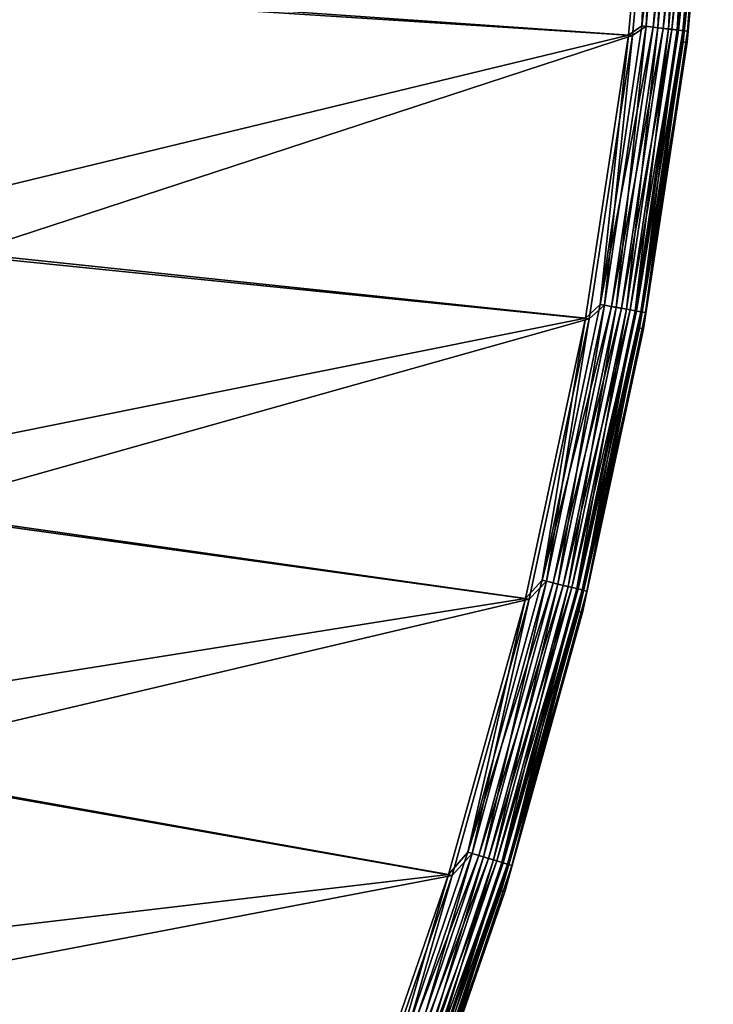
# Model space of a CAD drawing. Header units: millimetres. Extents: x -43.6 to 43.6, y -43.6 to 43.6.
# Tile 549 of 637: x 37.2 to 43.5, y -14 to -5. Entities that reach past the tile are written whole.
import ezdxf

# ---------------------------------------------------------------- set-up
doc = ezdxf.new("R2010")
doc.units = ezdxf.units.MM
doc.header["$LTSCALE"] = 52.148148
for name, color, linetype in [('152', 7, 'CONTINUOUS'), ('156', 7, 'CONTINUOUS'), ('179', 7, 'CONTINUOUS'), ('209', 7, 'CONTINUOUS'), ('211', 7, 'CONTINUOUS')]:
    doc.layers.add(name, color=color, linetype=linetype)

msp = doc.modelspace()

# ---------------------------------------------------------------- linework, layer by layer
at = {"layer": '152', "color": 2, "linetype": 'Continuous'}
for points in [[(42.7036, -5.1847, 26.3), (42.9387, -2.5968, 26.3), (35.5752, -4.6882, 26.3), (42.7036, -5.1847, 26.3)], [(35.1928, -7.0036, 26.3), (42.7036, -5.1847, 26.3), (35.5752, -4.6882, 26.3), (35.1928, -7.0036, 26.3)], [(42.3126, -7.7537, 26.3), (42.7036, -5.1847, 26.3), (35.1928, -7.0036, 26.3), (42.3126, -7.7537, 26.3)], [(34.6595, -9.2894, 26.3), (42.3126, -7.7537, 26.3), (35.1928, -7.0036, 26.3), (34.6595, -9.2894, 26.3)], [(41.7673, -10.2942, 26.3), (42.3126, -7.7537, 26.3), (34.6595, -9.2894, 26.3), (41.7673, -10.2942, 26.3)], [(33.9779, -11.5361, 26.3), (41.7673, -10.2942, 26.3), (34.6595, -9.2894, 26.3), (33.9779, -11.5361, 26.3)], [(41.0695, -12.7974, 26.3), (41.7673, -10.2942, 26.3), (33.9779, -11.5361, 26.3), (41.0695, -12.7974, 26.3)], [(33.1513, -13.7323, 26.3), (41.0695, -12.7974, 26.3), (33.9779, -11.5361, 26.3), (33.1513, -13.7323, 26.3)], [(40.2219, -15.2537, 26.3), (41.0695, -12.7974, 26.3), (33.1513, -13.7323, 26.3), (40.2219, -15.2537, 26.3)], [(32.1824, -15.8704, 26.3), (40.2219, -15.2537, 26.3), (33.1513, -13.7323, 26.3), (32.1824, -15.8704, 26.3)]]:
    msp.add_3dface(points, dxfattribs=at)
at = {"layer": '156', "color": 1, "linetype": 'Continuous'}
for points in [[(42.7382, -5.1889, 24.3), (37.0304, -4.8209, 24.3), (42.9736, -2.599, 24.3), (42.7382, -5.1889, 24.3)], [(36.6459, -7.1817, 24.3), (37.0304, -4.8209, 24.3), (42.7382, -5.1889, 24.3), (36.6459, -7.1817, 24.3)], [(42.3469, -7.76, 24.3), (36.6459, -7.1817, 24.3), (42.7382, -5.1889, 24.3), (42.3469, -7.76, 24.3)], [(36.1108, -9.5131, 24.3), (36.6459, -7.1817, 24.3), (42.3469, -7.76, 24.3), (36.1108, -9.5131, 24.3)], [(41.8012, -10.3026, 24.3), (36.1108, -9.5131, 24.3), (42.3469, -7.76, 24.3), (41.8012, -10.3026, 24.3)], [(35.4273, -11.8065, 24.3), (36.1108, -9.5131, 24.3), (41.8012, -10.3026, 24.3), (35.4273, -11.8065, 24.3)], [(41.1028, -12.8078, 24.3), (35.4273, -11.8065, 24.3), (41.8012, -10.3026, 24.3), (41.1028, -12.8078, 24.3)], [(34.5985, -14.0514, 24.3), (35.4273, -11.8065, 24.3), (41.1028, -12.8078, 24.3), (34.5985, -14.0514, 24.3)], [(40.2545, -15.2661, 24.3), (34.5985, -14.0514, 24.3), (41.1028, -12.8078, 24.3), (40.2545, -15.2661, 24.3)]]:
    msp.add_3dface(points, dxfattribs=at)
at = {"layer": '179', "color": 2, "linetype": 'Continuous'}
for points in [[(43.1996, -5.2454, 25.8174), (43.4723, -2.6296, 24.8174), (43.4375, -2.6275, 25.8174), (43.1996, -5.2454, 25.8174)], [(43.2342, -5.2496, 24.8174), (43.4723, -2.6296, 24.8174), (43.1996, -5.2454, 25.8174), (43.2342, -5.2496, 24.8174)], [(42.804, -7.8441, 25.8174), (43.2342, -5.2496, 24.8174), (43.1996, -5.2454, 25.8174), (42.804, -7.8441, 25.8174)], [(42.8384, -7.8504, 24.8174), (43.2342, -5.2496, 24.8174), (42.804, -7.8441, 25.8174), (42.8384, -7.8504, 24.8174)], [(42.2523, -10.4143, 25.8174), (42.8384, -7.8504, 24.8174), (42.804, -7.8441, 25.8174), (42.2523, -10.4143, 25.8174)], [(42.2862, -10.4226, 24.8174), (42.8384, -7.8504, 24.8174), (42.2523, -10.4143, 25.8174), (42.2862, -10.4226, 24.8174)], [(41.5464, -12.9464, 25.8174), (42.2862, -10.4226, 24.8174), (42.2523, -10.4143, 25.8174), (41.5464, -12.9464, 25.8174)], [(41.5798, -12.9568, 24.8174), (42.2862, -10.4226, 24.8174), (41.5464, -12.9464, 25.8174), (41.5798, -12.9568, 24.8174)], [(40.689, -15.4313, 25.8174), (41.5798, -12.9568, 24.8174), (41.5464, -12.9464, 25.8174), (40.689, -15.4313, 25.8174)], [(40.7216, -15.4437, 24.8174), (41.5798, -12.9568, 24.8174), (40.689, -15.4313, 25.8174), (40.7216, -15.4437, 24.8174)]]:
    msp.add_3dface(points, dxfattribs=at)
at = {"layer": '209', "color": 2, "linetype": 'Continuous'}
for points in [[(42.8628, -5.1054, 24.3131), (42.9736, -2.599, 24.3), (43.09, -2.5572, 24.3131), (42.8628, -5.1054, 24.3131)], [(42.8628, -5.1054, 24.3131), (43.09, -2.5572, 24.3131), (42.9699, -5.1181, 24.3518), (42.8628, -5.1054, 24.3131)], [(42.9699, -5.1181, 24.3518), (43.09, -2.5572, 24.3131), (43.1976, -2.5636, 24.3518), (42.9699, -5.1181, 24.3518)], [(42.9699, -5.1181, 24.3518), (43.1976, -2.5636, 24.3518), (43.0654, -5.1295, 24.4139), (42.9699, -5.1181, 24.3518)], [(43.0654, -5.1295, 24.4139), (43.1976, -2.5636, 24.3518), (43.2936, -2.5693, 24.4139), (43.0654, -5.1295, 24.4139)], [(43.0654, -5.1295, 24.4139), (43.2936, -2.5693, 24.4139), (43.1444, -5.1389, 24.4964), (43.0654, -5.1295, 24.4139)], [(43.1444, -5.1389, 24.4964), (43.2936, -2.5693, 24.4139), (43.373, -2.574, 24.4964), (43.1444, -5.1389, 24.4964)], [(43.1444, -5.1389, 24.4964), (43.373, -2.574, 24.4964), (43.2026, -5.1458, 24.5948), (43.1444, -5.1389, 24.4964)], [(43.2026, -5.1458, 24.5948), (43.373, -2.574, 24.4964), (43.4316, -2.5774, 24.5948), (43.2026, -5.1458, 24.5948)], [(43.2026, -5.1458, 24.5948), (43.4316, -2.5774, 24.5948), (43.2371, -5.1499, 24.7039), (43.2026, -5.1458, 24.5948)], [(43.2371, -5.1499, 24.7039), (43.4316, -2.5774, 24.5948), (43.4663, -2.5795, 24.7039), (43.2371, -5.1499, 24.7039)], [(43.4723, -2.6296, 24.8174), (43.2371, -5.1499, 24.7039), (43.4663, -2.5795, 24.7039), (43.4723, -2.6296, 24.8174)], [(42.7382, -5.1889, 24.3), (42.9736, -2.599, 24.3), (42.8628, -5.1054, 24.3131), (42.7382, -5.1889, 24.3)], [(43.4723, -2.6296, 24.8174), (43.2342, -5.2496, 24.8174), (43.2371, -5.1499, 24.7039), (43.4723, -2.6296, 24.8174)], [(42.4851, -7.6356, 24.3131), (42.7382, -5.1889, 24.3), (42.8628, -5.1054, 24.3131), (42.4851, -7.6356, 24.3131)], [(42.4851, -7.6356, 24.3131), (42.8628, -5.1054, 24.3131), (42.5912, -7.6547, 24.3518), (42.4851, -7.6356, 24.3131)], [(42.5912, -7.6547, 24.3518), (42.8628, -5.1054, 24.3131), (42.9699, -5.1181, 24.3518), (42.5912, -7.6547, 24.3518)], [(42.5912, -7.6547, 24.3518), (42.9699, -5.1181, 24.3518), (42.6859, -7.6717, 24.4139), (42.5912, -7.6547, 24.3518)], [(42.6859, -7.6717, 24.4139), (42.9699, -5.1181, 24.3518), (43.0654, -5.1295, 24.4139), (42.6859, -7.6717, 24.4139)], [(42.6859, -7.6717, 24.4139), (43.0654, -5.1295, 24.4139), (42.7642, -7.6858, 24.4964), (42.6859, -7.6717, 24.4139)], [(42.7642, -7.6858, 24.4964), (43.0654, -5.1295, 24.4139), (43.1444, -5.1389, 24.4964), (42.7642, -7.6858, 24.4964)], [(42.7642, -7.6858, 24.4964), (43.1444, -5.1389, 24.4964), (42.8219, -7.6961, 24.5948), (42.7642, -7.6858, 24.4964)], [(42.8219, -7.6961, 24.5948), (43.1444, -5.1389, 24.4964), (43.2026, -5.1458, 24.5948), (42.8219, -7.6961, 24.5948)], [(42.8219, -7.6961, 24.5948), (43.2026, -5.1458, 24.5948), (42.8561, -7.7023, 24.7039), (42.8219, -7.6961, 24.5948)], [(42.8561, -7.7023, 24.7039), (43.2026, -5.1458, 24.5948), (43.2371, -5.1499, 24.7039), (42.8561, -7.7023, 24.7039)], [(43.2342, -5.2496, 24.8174), (42.8561, -7.7023, 24.7039), (43.2371, -5.1499, 24.7039), (43.2342, -5.2496, 24.8174)], [(42.3469, -7.76, 24.3), (42.7382, -5.1889, 24.3), (42.4851, -7.6356, 24.3131), (42.3469, -7.76, 24.3)], [(43.2342, -5.2496, 24.8174), (42.8384, -7.8504, 24.8174), (42.8561, -7.7023, 24.7039), (43.2342, -5.2496, 24.8174)], [(41.9581, -10.139, 24.3131), (42.3469, -7.76, 24.3), (42.4851, -7.6356, 24.3131), (41.9581, -10.139, 24.3131)], [(41.9581, -10.139, 24.3131), (42.4851, -7.6356, 24.3131), (42.0629, -10.1644, 24.3518), (41.9581, -10.139, 24.3131)], [(42.0629, -10.1644, 24.3518), (42.4851, -7.6356, 24.3131), (42.5912, -7.6547, 24.3518), (42.0629, -10.1644, 24.3518)], [(42.0629, -10.1644, 24.3518), (42.5912, -7.6547, 24.3518), (42.1565, -10.187, 24.4139), (42.0629, -10.1644, 24.3518)], [(42.1565, -10.187, 24.4139), (42.5912, -7.6547, 24.3518), (42.6859, -7.6717, 24.4139), (42.1565, -10.187, 24.4139)], [(42.1565, -10.187, 24.4139), (42.6859, -7.6717, 24.4139), (42.2338, -10.2056, 24.4964), (42.1565, -10.187, 24.4139)], [(42.2338, -10.2056, 24.4964), (42.6859, -7.6717, 24.4139), (42.7642, -7.6858, 24.4964), (42.2338, -10.2056, 24.4964)], [(41.8012, -10.3026, 24.3), (42.3469, -7.76, 24.3), (41.9581, -10.139, 24.3131), (41.8012, -10.3026, 24.3)], [(42.2338, -10.2056, 24.4964), (42.7642, -7.6858, 24.4964), (42.2908, -10.2194, 24.5948), (42.2338, -10.2056, 24.4964)], [(42.2908, -10.2194, 24.5948), (42.7642, -7.6858, 24.4964), (42.8219, -7.6961, 24.5948), (42.2908, -10.2194, 24.5948)], [(42.2908, -10.2194, 24.5948), (42.8219, -7.6961, 24.5948), (42.3246, -10.2276, 24.7039), (42.2908, -10.2194, 24.5948)], [(42.3246, -10.2276, 24.7039), (42.8219, -7.6961, 24.5948), (42.8561, -7.7023, 24.7039), (42.3246, -10.2276, 24.7039)], [(42.8384, -7.8504, 24.8174), (42.3246, -10.2276, 24.7039), (42.8561, -7.7023, 24.7039), (42.8384, -7.8504, 24.8174)], [(42.8384, -7.8504, 24.8174), (42.2862, -10.4226, 24.8174), (42.3246, -10.2276, 24.7039), (42.8384, -7.8504, 24.8174)], [(41.2838, -12.6069, 24.3131), (41.8012, -10.3026, 24.3), (41.9581, -10.139, 24.3131), (41.2838, -12.6069, 24.3131)], [(41.2838, -12.6069, 24.3131), (41.9581, -10.139, 24.3131), (41.3869, -12.6383, 24.3518), (41.2838, -12.6069, 24.3131)], [(41.3869, -12.6383, 24.3518), (41.9581, -10.139, 24.3131), (42.0629, -10.1644, 24.3518), (41.3869, -12.6383, 24.3518)], [(41.3869, -12.6383, 24.3518), (42.0629, -10.1644, 24.3518), (41.4789, -12.6664, 24.4139), (41.3869, -12.6383, 24.3518)], [(41.4789, -12.6664, 24.4139), (42.0629, -10.1644, 24.3518), (42.1565, -10.187, 24.4139), (41.4789, -12.6664, 24.4139)], [(41.4789, -12.6664, 24.4139), (42.1565, -10.187, 24.4139), (41.555, -12.6897, 24.4964), (41.4789, -12.6664, 24.4139)], [(41.555, -12.6897, 24.4964), (42.1565, -10.187, 24.4139), (42.2338, -10.2056, 24.4964), (41.555, -12.6897, 24.4964)], [(41.555, -12.6897, 24.4964), (42.2338, -10.2056, 24.4964), (41.6111, -12.7068, 24.5948), (41.555, -12.6897, 24.4964)], [(41.6111, -12.7068, 24.5948), (42.2338, -10.2056, 24.4964), (42.2908, -10.2194, 24.5948), (41.6111, -12.7068, 24.5948)], [(41.6111, -12.7068, 24.5948), (42.2908, -10.2194, 24.5948), (41.6443, -12.717, 24.7039), (41.6111, -12.7068, 24.5948)], [(41.6443, -12.717, 24.7039), (42.2908, -10.2194, 24.5948), (42.3246, -10.2276, 24.7039), (41.6443, -12.717, 24.7039)], [(42.2862, -10.4226, 24.8174), (41.6443, -12.717, 24.7039), (42.3246, -10.2276, 24.7039), (42.2862, -10.4226, 24.8174)], [(41.1028, -12.8078, 24.3), (41.8012, -10.3026, 24.3), (41.2838, -12.6069, 24.3131), (41.1028, -12.8078, 24.3)], [(42.2862, -10.4226, 24.8174), (41.5798, -12.9568, 24.8174), (41.6443, -12.717, 24.7039), (42.2862, -10.4226, 24.8174)], [(40.4644, -15.0304, 24.3131), (41.1028, -12.8078, 24.3), (41.2838, -12.6069, 24.3131), (40.4644, -15.0304, 24.3131)], [(40.4644, -15.0304, 24.3131), (41.2838, -12.6069, 24.3131), (40.5655, -15.0679, 24.3518), (40.4644, -15.0304, 24.3131)], [(40.5655, -15.0679, 24.3518), (41.2838, -12.6069, 24.3131), (41.3869, -12.6383, 24.3518), (40.5655, -15.0679, 24.3518)], [(40.5655, -15.0679, 24.3518), (41.3869, -12.6383, 24.3518), (40.6557, -15.1014, 24.4139), (40.5655, -15.0679, 24.3518)], [(40.6557, -15.1014, 24.4139), (41.3869, -12.6383, 24.3518), (41.4789, -12.6664, 24.4139), (40.6557, -15.1014, 24.4139)], [(40.6557, -15.1014, 24.4139), (41.4789, -12.6664, 24.4139), (40.7303, -15.1291, 24.4964), (40.6557, -15.1014, 24.4139)], [(40.7303, -15.1291, 24.4964), (41.4789, -12.6664, 24.4139), (41.555, -12.6897, 24.4964), (40.7303, -15.1291, 24.4964)], [(40.7303, -15.1291, 24.4964), (41.555, -12.6897, 24.4964), (40.7853, -15.1496, 24.5948), (40.7303, -15.1291, 24.4964)], [(40.7853, -15.1496, 24.5948), (41.555, -12.6897, 24.4964), (41.6111, -12.7068, 24.5948), (40.7853, -15.1496, 24.5948)], [(40.7853, -15.1496, 24.5948), (41.6111, -12.7068, 24.5948), (40.8178, -15.1617, 24.7039), (40.7853, -15.1496, 24.5948)], [(40.8178, -15.1617, 24.7039), (41.6111, -12.7068, 24.5948), (41.6443, -12.717, 24.7039), (40.8178, -15.1617, 24.7039)], [(41.5798, -12.9568, 24.8174), (40.8178, -15.1617, 24.7039), (41.6443, -12.717, 24.7039), (41.5798, -12.9568, 24.8174)], [(40.2545, -15.2661, 24.3), (41.1028, -12.8078, 24.3), (40.4644, -15.0304, 24.3131), (40.2545, -15.2661, 24.3)], [(41.5798, -12.9568, 24.8174), (40.7216, -15.4437, 24.8174), (40.8178, -15.1617, 24.7039), (41.5798, -12.9568, 24.8174)]]:
    msp.add_3dface(points, dxfattribs=at)
at = {"layer": '211', "color": 2, "linetype": 'Continuous'}
for points in [[(43.0497, -2.5548, 26.2881), (42.9387, -2.5968, 26.3), (42.8228, -5.1006, 26.2881), (43.0497, -2.5548, 26.2881)], [(43.0497, -2.5548, 26.2881), (42.8228, -5.1006, 26.2881), (43.1533, -2.5609, 26.2528), (43.0497, -2.5548, 26.2881)], [(43.1533, -2.5609, 26.2528), (42.8228, -5.1006, 26.2881), (42.9258, -5.1129, 26.2528), (43.1533, -2.5609, 26.2528)], [(43.1533, -2.5609, 26.2528), (42.9258, -5.1129, 26.2528), (43.2467, -2.5665, 26.1957), (43.1533, -2.5609, 26.2528)], [(43.2467, -2.5665, 26.1957), (42.9258, -5.1129, 26.2528), (43.0187, -5.1239, 26.1957), (43.2467, -2.5665, 26.1957)], [(43.2467, -2.5665, 26.1957), (43.0187, -5.1239, 26.1957), (43.3254, -2.5711, 26.1196), (43.2467, -2.5665, 26.1957)], [(43.3254, -2.5711, 26.1196), (43.0187, -5.1239, 26.1957), (43.097, -5.1332, 26.1196), (43.3254, -2.5711, 26.1196)], [(43.3254, -2.5711, 26.1196), (43.097, -5.1332, 26.1196), (43.3857, -2.5747, 26.0282), (43.3254, -2.5711, 26.1196)], [(43.3857, -2.5747, 26.0282), (43.097, -5.1332, 26.1196), (43.157, -5.1404, 26.0282), (43.3857, -2.5747, 26.0282)], [(43.3857, -2.5747, 26.0282), (43.157, -5.1404, 26.0282), (43.4247, -2.577, 25.9258), (43.3857, -2.5747, 26.0282)], [(43.4247, -2.577, 25.9258), (43.157, -5.1404, 26.0282), (43.1957, -5.145, 25.9258), (43.4247, -2.577, 25.9258)], [(43.4375, -2.6275, 25.8174), (43.4247, -2.577, 25.9258), (43.1957, -5.145, 25.9258), (43.4375, -2.6275, 25.8174)], [(42.9387, -2.5968, 26.3), (42.7036, -5.1847, 26.3), (42.8228, -5.1006, 26.2881), (42.9387, -2.5968, 26.3)], [(43.1996, -5.2454, 25.8174), (43.4375, -2.6275, 25.8174), (43.1957, -5.145, 25.9258), (43.1996, -5.2454, 25.8174)], [(42.8228, -5.1006, 26.2881), (42.7036, -5.1847, 26.3), (42.4454, -7.6285, 26.2881), (42.8228, -5.1006, 26.2881)], [(42.8228, -5.1006, 26.2881), (42.4454, -7.6285, 26.2881), (42.9258, -5.1129, 26.2528), (42.8228, -5.1006, 26.2881)], [(42.9258, -5.1129, 26.2528), (42.4454, -7.6285, 26.2881), (42.5475, -7.6468, 26.2528), (42.9258, -5.1129, 26.2528)], [(42.9258, -5.1129, 26.2528), (42.5475, -7.6468, 26.2528), (43.0187, -5.1239, 26.1957), (42.9258, -5.1129, 26.2528)], [(43.0187, -5.1239, 26.1957), (42.5475, -7.6468, 26.2528), (42.6396, -7.6634, 26.1957), (43.0187, -5.1239, 26.1957)], [(43.0187, -5.1239, 26.1957), (42.6396, -7.6634, 26.1957), (43.097, -5.1332, 26.1196), (43.0187, -5.1239, 26.1957)], [(43.097, -5.1332, 26.1196), (42.6396, -7.6634, 26.1957), (42.7172, -7.6773, 26.1196), (43.097, -5.1332, 26.1196)], [(43.097, -5.1332, 26.1196), (42.7172, -7.6773, 26.1196), (43.157, -5.1404, 26.0282), (43.097, -5.1332, 26.1196)], [(43.157, -5.1404, 26.0282), (42.7172, -7.6773, 26.1196), (42.7767, -7.688, 26.0282), (43.157, -5.1404, 26.0282)], [(43.157, -5.1404, 26.0282), (42.7767, -7.688, 26.0282), (43.1957, -5.145, 25.9258), (43.157, -5.1404, 26.0282)], [(43.1957, -5.145, 25.9258), (42.7767, -7.688, 26.0282), (42.8151, -7.6949, 25.9258), (43.1957, -5.145, 25.9258)], [(43.1996, -5.2454, 25.8174), (43.1957, -5.145, 25.9258), (42.8151, -7.6949, 25.9258), (43.1996, -5.2454, 25.8174)], [(42.7036, -5.1847, 26.3), (42.3126, -7.7537, 26.3), (42.4454, -7.6285, 26.2881), (42.7036, -5.1847, 26.3)], [(42.804, -7.8441, 25.8174), (43.1996, -5.2454, 25.8174), (42.8151, -7.6949, 25.9258), (42.804, -7.8441, 25.8174)], [(42.4454, -7.6285, 26.2881), (42.3126, -7.7537, 26.3), (41.9189, -10.1296, 26.2881), (42.4454, -7.6285, 26.2881)], [(42.4454, -7.6285, 26.2881), (41.9189, -10.1296, 26.2881), (42.5475, -7.6468, 26.2528), (42.4454, -7.6285, 26.2881)], [(42.5475, -7.6468, 26.2528), (41.9189, -10.1296, 26.2881), (42.0198, -10.1539, 26.2528), (42.5475, -7.6468, 26.2528)], [(42.5475, -7.6468, 26.2528), (42.0198, -10.1539, 26.2528), (42.6396, -7.6634, 26.1957), (42.5475, -7.6468, 26.2528)], [(42.6396, -7.6634, 26.1957), (42.0198, -10.1539, 26.2528), (42.1107, -10.1759, 26.1957), (42.6396, -7.6634, 26.1957)], [(42.6396, -7.6634, 26.1957), (42.1107, -10.1759, 26.1957), (42.7172, -7.6773, 26.1196), (42.6396, -7.6634, 26.1957)], [(42.7172, -7.6773, 26.1196), (42.1107, -10.1759, 26.1957), (42.1874, -10.1944, 26.1196), (42.7172, -7.6773, 26.1196)], [(42.7172, -7.6773, 26.1196), (42.1874, -10.1944, 26.1196), (42.7767, -7.688, 26.0282), (42.7172, -7.6773, 26.1196)], [(42.3126, -7.7537, 26.3), (41.7673, -10.2942, 26.3), (41.9189, -10.1296, 26.2881), (42.3126, -7.7537, 26.3)], [(42.7767, -7.688, 26.0282), (42.1874, -10.1944, 26.1196), (42.2461, -10.2086, 26.0282), (42.7767, -7.688, 26.0282)], [(42.7767, -7.688, 26.0282), (42.2461, -10.2086, 26.0282), (42.8151, -7.6949, 25.9258), (42.7767, -7.688, 26.0282)], [(42.8151, -7.6949, 25.9258), (42.2461, -10.2086, 26.0282), (42.284, -10.2178, 25.9258), (42.8151, -7.6949, 25.9258)], [(42.804, -7.8441, 25.8174), (42.8151, -7.6949, 25.9258), (42.284, -10.2178, 25.9258), (42.804, -7.8441, 25.8174)], [(42.2523, -10.4143, 25.8174), (42.804, -7.8441, 25.8174), (42.284, -10.2178, 25.9258), (42.2523, -10.4143, 25.8174)], [(41.9189, -10.1296, 26.2881), (41.7673, -10.2942, 26.3), (41.2452, -12.5951, 26.2881), (41.9189, -10.1296, 26.2881)], [(41.9189, -10.1296, 26.2881), (41.2452, -12.5951, 26.2881), (42.0198, -10.1539, 26.2528), (41.9189, -10.1296, 26.2881)], [(42.0198, -10.1539, 26.2528), (41.2452, -12.5951, 26.2881), (41.3444, -12.6254, 26.2528), (42.0198, -10.1539, 26.2528)], [(42.0198, -10.1539, 26.2528), (41.3444, -12.6254, 26.2528), (42.1107, -10.1759, 26.1957), (42.0198, -10.1539, 26.2528)], [(42.1107, -10.1759, 26.1957), (41.3444, -12.6254, 26.2528), (41.4339, -12.6527, 26.1957), (42.1107, -10.1759, 26.1957)], [(42.1107, -10.1759, 26.1957), (41.4339, -12.6527, 26.1957), (42.1874, -10.1944, 26.1196), (42.1107, -10.1759, 26.1957)], [(42.1874, -10.1944, 26.1196), (41.4339, -12.6527, 26.1957), (41.5094, -12.6757, 26.1196), (42.1874, -10.1944, 26.1196)], [(42.1874, -10.1944, 26.1196), (41.5094, -12.6757, 26.1196), (42.2461, -10.2086, 26.0282), (42.1874, -10.1944, 26.1196)], [(42.2461, -10.2086, 26.0282), (41.5094, -12.6757, 26.1196), (41.5671, -12.6934, 26.0282), (42.2461, -10.2086, 26.0282)], [(42.2461, -10.2086, 26.0282), (41.5671, -12.6934, 26.0282), (42.284, -10.2178, 25.9258), (42.2461, -10.2086, 26.0282)], [(42.284, -10.2178, 25.9258), (41.5671, -12.6934, 26.0282), (41.6045, -12.7048, 25.9258), (42.284, -10.2178, 25.9258)], [(42.2523, -10.4143, 25.8174), (42.284, -10.2178, 25.9258), (41.6045, -12.7048, 25.9258), (42.2523, -10.4143, 25.8174)], [(41.7673, -10.2942, 26.3), (41.0695, -12.7974, 26.3), (41.2452, -12.5951, 26.2881), (41.7673, -10.2942, 26.3)], [(41.5464, -12.9464, 25.8174), (42.2523, -10.4143, 25.8174), (41.6045, -12.7048, 25.9258), (41.5464, -12.9464, 25.8174)], [(41.2452, -12.5951, 26.2881), (41.0695, -12.7974, 26.3), (40.4266, -15.0164, 26.2881), (41.2452, -12.5951, 26.2881)], [(41.2452, -12.5951, 26.2881), (40.4266, -15.0164, 26.2881), (41.3444, -12.6254, 26.2528), (41.2452, -12.5951, 26.2881)], [(41.3444, -12.6254, 26.2528), (40.4266, -15.0164, 26.2881), (40.5239, -15.0525, 26.2528), (41.3444, -12.6254, 26.2528)], [(41.3444, -12.6254, 26.2528), (40.5239, -15.0525, 26.2528), (41.4339, -12.6527, 26.1957), (41.3444, -12.6254, 26.2528)], [(41.4339, -12.6527, 26.1957), (40.5239, -15.0525, 26.2528), (40.6116, -15.0851, 26.1957), (41.4339, -12.6527, 26.1957)], [(41.4339, -12.6527, 26.1957), (40.6116, -15.0851, 26.1957), (41.5094, -12.6757, 26.1196), (41.4339, -12.6527, 26.1957)], [(41.5094, -12.6757, 26.1196), (40.6116, -15.0851, 26.1957), (40.6855, -15.1125, 26.1196), (41.5094, -12.6757, 26.1196)], [(41.5094, -12.6757, 26.1196), (40.6855, -15.1125, 26.1196), (41.5671, -12.6934, 26.0282), (41.5094, -12.6757, 26.1196)], [(41.5671, -12.6934, 26.0282), (40.6855, -15.1125, 26.1196), (40.7422, -15.1336, 26.0282), (41.5671, -12.6934, 26.0282)], [(41.5671, -12.6934, 26.0282), (40.7422, -15.1336, 26.0282), (41.6045, -12.7048, 25.9258), (41.5671, -12.6934, 26.0282)], [(41.6045, -12.7048, 25.9258), (40.7422, -15.1336, 26.0282), (40.7788, -15.1471, 25.9258), (41.6045, -12.7048, 25.9258)], [(41.5464, -12.9464, 25.8174), (41.6045, -12.7048, 25.9258), (40.7788, -15.1471, 25.9258), (41.5464, -12.9464, 25.8174)], [(41.0695, -12.7974, 26.3), (40.2219, -15.2537, 26.3), (40.4266, -15.0164, 26.2881), (41.0695, -12.7974, 26.3)], [(40.689, -15.4313, 25.8174), (41.5464, -12.9464, 25.8174), (40.7788, -15.1471, 25.9258), (40.689, -15.4313, 25.8174)]]:
    msp.add_3dface(points, dxfattribs=at)

doc.saveas('drawing.dxf')
